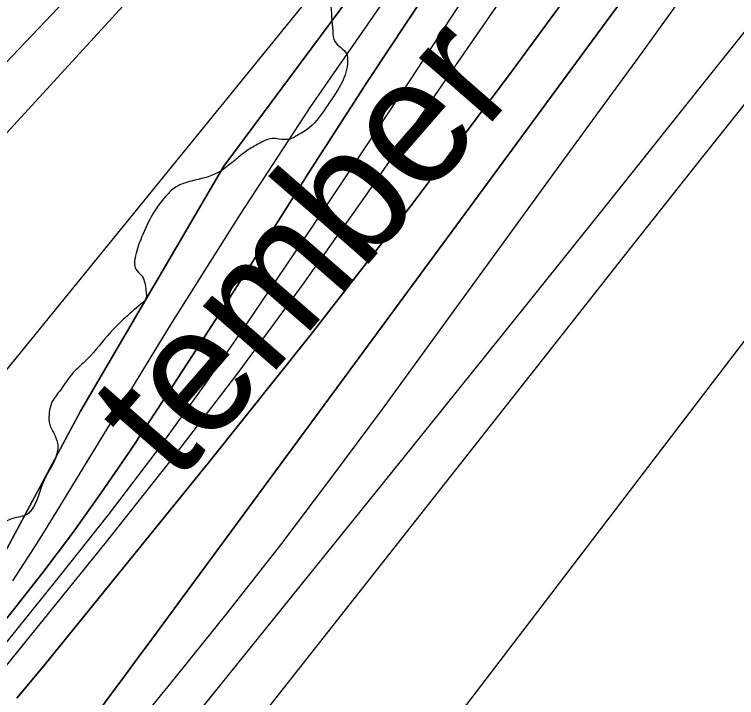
# Model space of a CAD drawing. Extents: x 3361039 to 3398939, y 576572 to 602007.
# Drawn here: x 3384549.2 to 3385022.9, y 597244.7 to 597692.7 of the extents above; entities that cross this region are included whole.
import ezdxf

# ---------------------------------------------------------------- set-up
doc = ezdxf.new("R2010")
doc.units = 0
for name, color, linetype in [('V-RIVR-EDGE', 7, 'Continuous'), ('V-RIVR-IDEN', 7, 'Continuous'), ('V-TOPO-DPTH', 7, 'Continuous'), ('V-TOPO-MAJR', 7, 'Continuous'), ('V-TOPO-MINR', 7, 'Continuous'), ('V-TOPO-WATR', 7, 'Continuous')]:
    doc.layers.add(name, color=color, linetype=linetype)

msp = doc.modelspace()

# ---------------------------------------------------------------- linework, layer by layer
at = {"layer": 'V-RIVR-EDGE'}
msp.add_spline([(3385319.86, 599617.15), (3385311.39, 599591.95), (3385309.54, 599580.62), (3385310.59, 599561.97), (3385309.8, 599540.04), (3385308.68, 599529.81), (3385307.52, 599501.66), (3385304.54, 599481.93), (3385297.17, 599457.09), (3385296.76, 599438.82), (3385298.14, 599405.91), (3385297.68, 599368.63), (3385295.77, 599332.81), (3385287.26, 599291.52), (3385284.63, 599264.11), (3385282.72, 599231.95), (3385283.32, 599178.94), (3385278.73, 599095.25), (3385275.01, 599070.76), (3385273.84, 599040.43), (3385273.03, 599006.07), (3385269.62, 598960.75), (3385265.86, 598917.99), (3385263.63, 598902.64), (3385261.39, 598885.1), (3385260.29, 598881.08), (3385260.27, 598873.4), (3385266.07, 598855.48), (3385266.05, 598847.07), (3385265.66, 598835.74), (3385265.62, 598820.02), (3385266.69, 598810.15), (3385270.68, 598798.07), (3385270.66, 598787.11), (3385270.21, 598755.31), (3385266.83, 598719.86), (3385263.83, 598689.16), (3385264.17, 598678.19), (3385267.07, 598668.68), (3385269.62, 598665.38), (3385269.61, 598659.53), (3385260.07, 598643.47), (3385251.63, 598631.8), (3385249.4, 598618.64), (3385248.27, 598602.93), (3385245.65, 598579.9), (3385243.81, 598574.42), (3385238.3, 598564.93), (3385233.54, 598559.1), (3385232.43, 598554.35), (3385230.94, 598543.02), (3385228.32, 598518.17), (3385228.63, 598496.97), (3385228.23, 598484.17), (3385221.26, 598470.3), (3385216.12, 598462.64), (3385209.51, 598451.32), (3385204, 598441.46), (3385200.7, 598435.99), (3385196.66, 598426.86), (3385194.08, 598419.56), (3385195.47, 598392.5), (3385191.41, 598375.7), (3385185.53, 598362.19), (3385174.52, 598344.3), (3385170.86, 598341.02), (3385151.07, 598321.69), (3385142.28, 598314.41), (3385135.68, 598306.75), (3385131.27, 598296.16), (3385129.05, 598288.12), (3385126.47, 598277.89), (3385127.53, 598264.36), (3385129.31, 598245.71), (3385125.6, 598223.79), (3385121.16, 598200.41), (3385126.63, 598197.1), (3385126.62, 598193.08), (3385120.36, 598174.82), (3385117.8, 598173.73), (3385103.9, 598168.28), (3385087.43, 598162.11), (3385067.66, 598146.44), (3385054.45, 598126.36), (3385045.25, 598101.53), (3385041.89, 598073.76), (3385035.63, 598055.13), (3385018.38, 598028.12), (3385003.34, 598008.42), (3384987.56, 597982.14), (3384972.52, 597960.61), (3384967.01, 597952.21), (3384958.55, 597929.94), (3384948.63, 597908.39), (3384939.08, 597890.87), (3384932.49, 597887.96), (3384925.16, 597879.21), (3384919.66, 597871.55), (3384916.34, 597859.12), (3384911.12, 597818.56), (3384903.77, 597803.96), (3384893.15, 597793.38), (3384877.04, 597782.82), (3384864.22, 597774.45), (3384852.5, 597763.14), (3384846.64, 597759.87), (3384841.87, 597754.4), (3384836.75, 597752.22), (3384831.26, 597751.13), (3384825.42, 597751.15), (3384821.02, 597748.96), (3384808.57, 597737.3), (3384797.56, 597723.07), (3384783.29, 597717.62), (3384768.67, 597716.56), (3384763.55, 597714.38), (3384758.06, 597711.47), (3384756.58, 597707.45), (3384756.57, 597700.14), (3384757.98, 597681.86), (3384759.43, 597674.91), (3384767.08, 597666.85), (3384767.8, 597662.1), (3384764.11, 597648.21), (3384754.94, 597633.61), (3384742.47, 597618.29), (3384735.15, 597613.56), (3384730.03, 597611.01), (3384722.72, 597611.03), (3384718.33, 597611.41), (3384713.57, 597609.96), (3384708.45, 597607.41), (3384700.76, 597602.68), (3384682.45, 597588.83), (3384665.26, 597583.39), (3384655.38, 597579.76), (3384649.52, 597574.66), (3384639.98, 597561.89), (3384632.63, 597546.55), (3384628.58, 597534.5), (3384628.92, 597525.72), (3384632.93, 597520.96), (3384635.47, 597511.82), (3384635.46, 597506.33), (3384632.16, 597502.69), (3384610.17, 597481.9), (3384595.14, 597464.76), (3384587.81, 597457.83), (3384578.65, 597445.43), (3384573.51, 597437.76), (3384572.03, 597431.55), (3384572.02, 597425.34), (3384577.46, 597411.43), (3384577.45, 597406.32), (3384568.63, 597387.33), (3384559.44, 597366.52), (3384558.34, 597365.42), (3384549.56, 597362.52), (3384541.15, 597358.88), (3384528.33, 597350.87), (3384500.11, 597319.87), (3384474.46, 597295.08), (3384441.5, 597273.59), (3384418.07, 597259.03), (3384397.58, 597248.11), (3384366.82, 597225.89), (3384340.8, 597201.83), (3384306.01, 597173.77), (3384286.58, 597152.98), (3384263.48, 597126.35), (3384241.84, 597096.06), (3384215.09, 597069.81), (3384190.92, 597052.69), (3384183.61, 597050.51), (3384172.27, 597049.81), (3384159.85, 597052.04), (3384147.8, 597056.09), (3384140.85, 597056.83), (3384133.18, 597056.49), (3384126.59, 597053.58), (3384115.61, 597048.12), (3384093.62, 597026.61), (3384081.16, 597014.21), (3384070.52, 596998.52), (3384058.39, 596970.04), (3384050.65, 596943.37), (3384045.12, 596924.74), (3384039.6, 596909.77), (3384031.17, 596902.11), (3384022.38, 596896.29), (3384002.63, 596888.66), (3383996.41, 596886.85), (3383978.08, 596865.69), (3383967.8, 596848.9), (3383957.89, 596831.01), (3383942.86, 596814.6), (3383926.37, 596800.38), (3383906.6, 596785.81), (3383874.35, 596755.55), (3383858.96, 596737.68), (3383839.52, 596713.23), (3383821.19, 596692.08), (3383808.37, 596681.87), (3383788.98, 596672.05), (3383779.83, 596671.34), (3383773.61, 596669.16), (3383762.27, 596664.81), (3383749.45, 596651.68), (3383732.57, 596626.13), (3383706.17, 596595.49), (3383686.38, 596574.7), (3383681.61, 596567.77), (3383672.43, 596549.15), (3383669.49, 596544.04), (3383657.04, 596537.49), (3383644.61, 596534.6), (3383640.58, 596532.41), (3383632.88, 596521.1), (3383623.7, 596505.04), (3383610.87, 596491.18), (3383602.45, 596484.99), (3383599.16, 596484.26), (3383594.41, 596485.37), (3383574.99, 596469.7), (3383560.34, 596456.94), (3383544.59, 596441.99), (3383533.98, 596440.92), (3383517.17, 596443.52), (3383504.02, 596447.58), (3383494.15, 596447.6), (3383486.11, 596446.53), (3383468.91, 596437.79), (3383449.5, 596423.22), (3383441.06, 596412.64), (3383427.5, 596398.78), (3383422, 596391.85), (3383417.6, 596385.28), (3383416.13, 596380.53), (3383414.28, 596373.23), (3383414.26, 596363.72), (3383418.21, 596338.49), (3383422.21, 596326.42), (3383429.48, 596311.05), (3383433.47, 596299.7), (3383431.98, 596289.11), (3383422.08, 596275.97), (3383408.15, 596260.29), (3383387.63, 596240.23), (3383367.12, 596223.83), (3383352.47, 596212.54), (3383337.46, 596204.53), (3383311.84, 596191.8), (3383284.04, 596182), (3383274.15, 596173.98), (3383259.49, 596158.3), (3383244.45, 596137.87), (3383231.23, 596114.51), (3383201.89, 596074), (3383183.56, 596053.21), (3383176.59, 596045.92), (3383169.63, 596037.16), (3383154.96, 596017.82), (3383136.61, 595991.18), (3383123.42, 595975.13), (3383109.14, 595966.03), (3383090.1, 595956.57), (3383070.72, 595951.14), (3383044.39, 595947.18), (3383011.84, 595942.14), (3382982.59, 595939.29), (3382960.64, 595934.23), (3382941.62, 595928.06), (3382928.81, 595919.69), (3382906.1, 595901.83), (3382880.1, 595885.81), (3382857.4, 595868.32), (3382833.23, 595852.29), (3382824.44, 595844.64), (3382818.2, 595833.69), (3382810.14, 595827.13), (3382799.89, 595821.31), (3382776.11, 595812.23), (3382746.08, 595790.37), (3382726.29, 595771.77), (3382717.85, 595757.9), (3382716.37, 595752.42), (3382716.35, 595740.73), (3382715.58, 595726.11), (3382711.89, 595711.49), (3382701.96, 595688.12), (3382682.89, 595664.41), (3382657.61, 595639.98), (3382621.72, 595611.92), (3382590.94, 595585.31), (3382557.62, 595562), (3382515.51, 595531.4), (3382468.28, 595501.9), (3382399.07, 595451.63), (3382354.76, 595420.3), (3382329.85, 595402.09), (3382312.28, 595391.53), (3382279.35, 595376.99), (3382250.06, 595361.71), (3382227.75, 595354.82), (3382194.09, 595344.3), (3382150.18, 595326.5), (3382116.16, 595314.88), (3382080.66, 595299.25), (3382061.26, 595288.33), (3382039.67, 595281.08), (3382015.9, 595274.56), (3381988.82, 595263.66), (3381924.8, 595242.25), (3381888.21, 595229.54), (3381851.64, 595223.78), (3381811.79, 595222.79), (3381786.93, 595221.02), (3381761.33, 595213.77), (3381741.93, 595206.14), (3381717.04, 595193.05), (3381692.87, 595175.19), (3381667.97, 595156.98), (3381621.11, 595130.04), (3381567.31, 595103.13), (3381511.32, 595078.41), (3381469.97, 595060.6), (3381438.13, 595044.23), (3381400.81, 595031.52), (3381367.52, 595022.47), (3381328.03, 595016.35), (3381309.02, 595017.13), (3381273.58, 595022.33), (3381264.44, 595022.36), (3381246.52, 595019.48), (3381219.45, 595012.23), (3381174.48, 595010.88), (3381152.92, 595011.67), (3381127.69, 595010.63), (3381092.59, 595005.97), (3381064.44, 595003.48), (3381034.8, 594994.05), (3381008.82, 594981.32), (3380980.63, 594964.57), (3380946.57, 594940.89), (3380922.03, 594921.22), (3380915.8, 594913.55), (3380913.22, 594905.88), (3380904.43, 594898.96), (3380882.83, 594884.39), (3380865.62, 594873.83), (3380856.48, 594871.3), (3380842.94, 594868.41), (3380834.89, 594864.04), (3380818.77, 594848.36), (3380800.46, 594836.34), (3380772.28, 594821.43), (3380760.93, 594817.07), (3380757.27, 594813.06), (3380750.68, 594808.32), (3380738.23, 594802.14), (3380723.6, 594798.88), (3380707.16, 594800.38), (3380694.73, 594802.24), (3380689.62, 594805.18), (3380685.26, 594813.6), (3380685.27, 594820.54), (3380683.83, 594829.69), (3380676.2, 594844.69), (3380655.78, 594865.21), (3380634.98, 594880.62), (3380615.26, 594889.44), (3380601.01, 594894.23), (3380590.78, 594893.16), (3380583.47, 594895.37), (3380575.81, 594899.77), (3380572.16, 594902.34), (3380566.32, 594907.47), (3380560.09, 594900.54), (3380548.73, 594890.7), (3380542.5, 594883.77), (3380535.89, 594871.72), (3380534.04, 594860.4), (3380532.56, 594853.46), (3380527.41, 594843.96), (3380512.75, 594827.19), (3380501.02, 594811.86), (3380491.1, 594793.61), (3380468.36, 594761.13), (3380453.69, 594741.06), (3380439.04, 594729.77), (3380420, 594719.94), (3380389.99, 594704.66), (3380353.4, 594689.04), (3380320.11, 594680.71), (3380292.66, 594665.06), (3380267.77, 594652.33), (3380251.3, 594646.15), (3380229.71, 594635.61), (3380197.13, 594617.41), (3380178.83, 594608.68), (3380146.63, 594596.7), (3380094.32, 594580.74), (3380046.39, 594564.41), (3380003.58, 594547.34), (3379965.9, 594536.83), (3379941.4, 594531.41), (3379928.97, 594529.98), (3379910.31, 594526), (3379887.27, 594519.48), (3379863.14, 594517.34), (3379841.92, 594512.64), (3379826.55, 594505.37), (3379800.92, 594489.35), (3379772.01, 594474.07), (3379738.35, 594464.28), (3379722.62, 594458.84), (3379694.08, 594446.48), (3379674.68, 594438.85), (3379654.94, 594434.88), (3379623.86, 594432.03), (3379592.04, 594427.36), (3379570.47, 594423.76), (3379542.66, 594414.69), (3379515.96, 594407.44), (3379503.51, 594401.26), (3379489.97, 594395.08), (3379466.93, 594388.55), (3379430.71, 594377.31), (3379379.12, 594357.7), (3379353.14, 594348.26), (3379334.85, 594343.55), (3379316.19, 594335.92), (3379302.28, 594329.01), (3379279.22, 594316.27), (3379263.85, 594306.44), (3379246.65, 594300.27), (3379225.06, 594290.82), (3379184.8, 594269.72), (3379153.33, 594255.9), (3379134.65, 594244.62), (3379112.32, 594230.05), (3379083.75, 594208.55), (3379059.6, 594196.19), (3379026.66, 594179.09), (3379000.68, 594170.38), (3378975.43, 594159.84), (3378928.93, 594130.34), (3378879.51, 594101.22), (3378845.83, 594079.01), (3378832.64, 594069.17), (3378785.43, 594044.8), (3378733.45, 594018.24), (3378688.06, 593992.4), (3378659.89, 593980.77), (3378638.65, 593968.39), (3378601.3, 593940.7), (3378552.59, 593903.54), (3378520.01, 593884.24), (3378468.39, 593853.67), (3378415.32, 593828.21), (3378382.75, 593811.84), (3378354.19, 593794), (3378320.86, 593766.3), (3378294.47, 593738.58), (3378277.62, 593725.1), (3378246.16, 593714.21), (3378222.01, 593708.06), (3378198.61, 593704.09), (3378184.71, 593700.84), (3378170.43, 593691.73), (3378149.19, 593676.07), (3378110.36, 593643.63), (3378072.65, 593618.5), (3378039.32, 593594.46), (3377997.95, 593566.78), (3377967.92, 593544.92), (3377933.49, 593516.13), (3377904.2, 593497.19), (3377862.83, 593473.9), (3377818.54, 593450.61), (3377791.08, 593430.94), (3377768.73, 593412.72), (3377749.67, 593388.64), (3377728.03, 593361.64), (3377695.07, 593334.31), (3377661.36, 593305.88), (3377617.78, 593271.26), (3377586.63, 593241.72), (3377549.65, 593215.13), (3377484.1, 593167.77), (3377437.59, 593133.53), (3377406.08, 593106.19), (3377382.27, 593085.04), (3377318.84, 593008.07), (3377284.74, 592967.94), (3377215.47, 592893.91), (3377171.11, 592842.48), (3377138.85, 592804.17), (3377088.65, 592754.95), (3377046.13, 592708.26), (3376960.03, 592629.88), (3376947.21, 592616.39), (3376906.35, 592574.91)], degree=3, dxfattribs=at)
at = {"layer": 'V-TOPO-DPTH'}
for points in [[(3384550.83, 597244.2), (3384568.5, 597265.44), (3384677.25, 597399.47), (3384743.78, 597482.93), (3384809.33, 597567.13), (3384873.41, 597652.45), (3384936.53, 597738.52), (3385048.7, 597894.31), (3385054.95, 597903.07), (3385061.15, 597911.87), (3385067.27, 597920.72), (3385073.34, 597929.61), (3385353.4, 598616.62), (3385367.52, 598644.11), (3385441.44, 599377.41), (3385425.94, 599970.95), (3385411.5, 600196.44)], [(3385411.5, 600196.44), (3385425.94, 599970.95), (3385441.44, 599377.41), (3385367.52, 598644.11), (3385353.4, 598616.62), (3385073.34, 597929.61), (3385067.27, 597920.72), (3385061.15, 597911.87), (3385054.95, 597903.07), (3385048.7, 597894.31), (3384936.53, 597738.52), (3384873.41, 597652.45), (3384809.33, 597567.13), (3384743.78, 597482.93), (3384677.25, 597399.47), (3384568.5, 597265.44), (3384550.83, 597244.2)], [(3384603.45, 597234.45), (3384612.42, 597246.57), (3384621.39, 597258.7), (3384630.34, 597270.84), (3384639.29, 597282.98), (3384853.36, 597573.82), (3384892.31, 597626.7), (3384931.28, 597679.57), (3384970.28, 597732.42), (3385009.3, 597785.25), (3385054.72, 597846.71), (3385070.95, 597868.87), (3385087.07, 597891.12), (3385363.14, 598590.25), (3385370.57, 598605.02), (3385556.66, 599323.63), (3385552.19, 599329.11), (3385551.82, 599329.65), (3385551.15, 599332.83), (3385551.14, 599334.18), (3385487.19, 600005.87), (3385481.81, 600023.22), (3385459.86, 600196.57)], [(3385459.86, 600196.57), (3385481.81, 600023.22), (3385487.19, 600005.87), (3385551.14, 599334.18), (3385551.15, 599332.83), (3385551.82, 599329.65), (3385552.19, 599329.11), (3385556.66, 599323.63), (3385370.57, 598605.02), (3385363.14, 598590.25), (3385087.07, 597891.12), (3385070.95, 597868.87), (3385054.72, 597846.71), (3385009.3, 597785.25), (3384970.28, 597732.42), (3384931.28, 597679.57), (3384892.31, 597626.7), (3384853.36, 597573.82), (3384639.29, 597282.98), (3384630.34, 597270.84), (3384621.39, 597258.7), (3384612.42, 597246.57), (3384603.45, 597234.45)], [(3383824.76, 596767.83), (3384348.85, 597404.02), (3384350.19, 597405.5), (3384352.9, 597408.42), (3384354.27, 597409.86), (3384369.62, 597425.8), (3384378.65, 597435.24), (3384387.62, 597444.72), (3384396.53, 597454.27), (3384405.39, 597463.86), (3384892.53, 597995.59), (3384905.52, 598010.77), (3384917.78, 598026.47), (3384928.96, 598042.97), (3385025.33, 598212.43), (3385115.63, 598374.02), (3385142.37, 598419.75), (3385266.43, 598676.87), (3385299.83, 599432.35), (3385304.41, 599445.88), (3385308.26, 599459.63), (3385311.63, 599473.53), (3385302.71, 600053.41)], [(3384438.7, 597214.88), (3384476.25, 597248.85), (3384492.46, 597264.98), (3384501, 597274.33), (3384530.91, 597317.68), (3384592.49, 597432.47), (3384686.55, 597593.15), (3384807, 597755.47), (3384960.74, 597951.77), (3384976.97, 597973.01), (3384985.51, 597985.76), (3384996.63, 598004.47), (3385093.32, 598201.76), (3385229.4, 598483.24), (3385282.45, 598590.38)], [(3385282.45, 598590.38), (3385229.4, 598483.24), (3385093.32, 598201.76), (3384996.63, 598004.47), (3384985.51, 597985.76), (3384976.97, 597973.01), (3384960.74, 597951.77), (3384807, 597755.47), (3384686.55, 597593.15), (3384592.49, 597432.47), (3384530.91, 597317.68), (3384501, 597274.33), (3384492.46, 597264.98), (3384476.25, 597248.85), (3384438.7, 597214.88)], [(3385314.1, 598583.06), (3385050.23, 597981.3), (3385038.55, 597960.25), (3385026.51, 597939.42), (3385013.91, 597918.91), (3385000.96, 597898.62), (3384987.69, 597878.53), (3384974.37, 597858.46), (3384960.98, 597838.44), (3384947.54, 597818.45), (3384942.32, 597810.73), (3384926.2, 597786.93), (3384910.03, 597763.17), (3384893.78, 597739.46), (3384877.47, 597715.78), (3384779.25, 597573.61), (3384738.31, 597515.79), (3384696.51, 597458.6), (3384653.43, 597402.38), (3384609.48, 597346.81), (3384542.85, 597264.49), (3384531.4, 597250.71), (3384519.71, 597237.14)], [(3385314.1, 598583.06), (3385050.23, 597981.3), (3385038.55, 597960.25), (3385026.51, 597939.42), (3385013.91, 597918.91), (3385000.96, 597898.62), (3384987.69, 597878.53), (3384974.37, 597858.46), (3384960.98, 597838.44), (3384947.54, 597818.45), (3384942.32, 597810.73), (3384926.2, 597786.93), (3384910.03, 597763.17), (3384893.78, 597739.46), (3384877.47, 597715.78), (3384779.25, 597573.61), (3384738.31, 597515.79), (3384696.51, 597458.6), (3384653.43, 597402.38), (3384609.48, 597346.81), (3384542.85, 597264.49), (3384531.4, 597250.71), (3384519.71, 597237.14)], [(3384495.49, 597238.97), (3384501.13, 597244.93), (3384506.65, 597250.98), (3384512, 597257.19), (3384517.25, 597263.49), (3384547.74, 597301.17), (3384567.78, 597326.65), (3384587.33, 597352.5), (3384606.14, 597378.89), (3384624.45, 597405.64), (3384627.47, 597410.19), (3384646.83, 597439.55), (3384666.05, 597469), (3384685.07, 597498.58), (3384703.96, 597528.24), (3384742.35, 597588.98), (3384780.85, 597648.73), (3384820.05, 597708.01), (3384860.29, 597766.58), (3384901.22, 597824.69), (3384974.73, 597927.12), (3384986.78, 597944.4), (3384998.51, 597961.89), (3385009.77, 597979.68)], [(3385009.77, 597979.68), (3384998.51, 597961.89), (3384986.78, 597944.4), (3384974.73, 597927.12), (3384901.22, 597824.69), (3384860.29, 597766.58), (3384820.05, 597708.01), (3384780.85, 597648.73), (3384742.35, 597588.98), (3384703.96, 597528.24), (3384685.07, 597498.58), (3384666.05, 597469), (3384646.83, 597439.55), (3384627.47, 597410.19), (3384624.45, 597405.64), (3384606.14, 597378.89), (3384587.33, 597352.5), (3384567.78, 597326.65), (3384547.74, 597301.17), (3384517.25, 597263.49), (3384512, 597257.19), (3384506.65, 597250.98), (3384501.13, 597244.93), (3384495.49, 597238.97)]]:
    msp.add_lwpolyline(points, dxfattribs=at)
at = {"layer": 'V-TOPO-MAJR'}
msp.add_lwpolyline([(3385213.55, 597997.07), (3385178.44, 597956.27), (3385120.21, 597884.44), (3385115.38, 597878.4), (3385110.6, 597872.32), (3385105.89, 597866.18), (3385101.24, 597860), (3385083.13, 597835.63), (3385069.5, 597817.22), (3385055.91, 597798.77), (3385042.38, 597780.27), (3385028.9, 597761.74), (3385008.4, 597733.44), (3384984.7, 597700.75), (3384960.97, 597668.07), (3384937.22, 597635.41), (3384913.45, 597602.76), (3384790.42, 597433.89), (3384757.28, 597389.17), (3384723.66, 597344.82), (3384689.32, 597301.03), (3384654.5, 597257.6), (3384601.31, 597192.37)], dxfattribs=at)
at = {"layer": 'V-TOPO-MINR'}
for points in [[(3385411.5, 600196.44), (3385425.94, 599970.95), (3385441.44, 599377.41), (3385367.52, 598644.11), (3385353.4, 598616.62), (3385073.34, 597929.61), (3385067.27, 597920.72), (3385061.15, 597911.87), (3385054.95, 597903.07), (3385048.7, 597894.31), (3384936.53, 597738.52), (3384873.41, 597652.45), (3384809.33, 597567.13), (3384743.78, 597482.93), (3384677.25, 597399.47), (3384568.5, 597265.44), (3384550.83, 597244.2)], [(3384603.45, 597234.45), (3384612.42, 597246.57), (3384621.39, 597258.7), (3384630.34, 597270.84), (3384639.29, 597282.98), (3384853.36, 597573.82), (3384892.31, 597626.7), (3384931.28, 597679.57), (3384970.28, 597732.42), (3385009.3, 597785.25), (3385054.72, 597846.71), (3385070.95, 597868.87), (3385087.07, 597891.12), (3385363.14, 598590.25), (3385370.57, 598605.02), (3385556.66, 599323.63), (3385552.19, 599329.11), (3385551.82, 599329.65), (3385551.15, 599332.83), (3385551.14, 599334.18), (3385487.19, 600005.87), (3385481.81, 600023.22), (3385459.86, 600196.57)], [(3385302.71, 600053.41), (3385311.63, 599473.53), (3385308.26, 599459.63), (3385304.41, 599445.88), (3385299.83, 599432.35), (3385266.43, 598676.87), (3385142.37, 598419.75), (3385115.63, 598374.02), (3385025.33, 598212.43), (3384928.96, 598042.97), (3384917.78, 598026.47), (3384905.52, 598010.77), (3384892.53, 597995.59), (3384405.39, 597463.86), (3384396.53, 597454.27), (3384387.62, 597444.72), (3384378.65, 597435.24), (3384369.62, 597425.8), (3384354.27, 597409.86), (3384352.9, 597408.42), (3384350.19, 597405.5), (3384348.85, 597404.02), (3383824.76, 596767.83)], [(3385282.31, 600021.83), (3385299.08, 599467.23), (3385243.36, 598700.57), (3385239.27, 598686.72), (3385234.49, 598673.14), (3385228.69, 598659.97), (3385222.19, 598647.08), (3384911.39, 598066.39), (3384903.88, 598053.18), (3384900.7, 598047.99), (3384897.3, 598042.96), (3384893.58, 598038.16), (3384889.64, 598033.52), (3384809.15, 597944.85), (3384764.64, 597896.15), (3384719.89, 597847.66), (3384674.8, 597799.5), (3384629.48, 597751.55), (3384353.63, 597461.73), (3384339.82, 597447.13), (3384326.07, 597432.47), (3384312.4, 597417.74), (3384298.8, 597402.94), (3383821.34, 596873.06)], [(3385314.1, 598583.06), (3385050.23, 597981.3), (3385038.55, 597960.25), (3385026.51, 597939.42), (3385013.91, 597918.91), (3385000.96, 597898.62), (3384987.69, 597878.53), (3384974.37, 597858.46), (3384960.98, 597838.44), (3384947.54, 597818.45), (3384942.32, 597810.73), (3384926.2, 597786.93), (3384910.03, 597763.17), (3384893.78, 597739.46), (3384877.47, 597715.78), (3384779.25, 597573.61), (3384738.31, 597515.79), (3384696.51, 597458.6), (3384653.43, 597402.38), (3384609.48, 597346.81), (3384542.85, 597264.49), (3384531.4, 597250.71), (3384519.71, 597237.14)], [(3385301.18, 598578.3), (3385040.84, 598002.05), (3385026.11, 597976.83), (3385010.93, 597951.88), (3384995.09, 597927.34), (3384978.81, 597903.08), (3384954.22, 597867.48), (3384925.48, 597825.53), (3384896.95, 597783.42), (3384868.75, 597741.1), (3384840.76, 597698.64), (3384838.61, 597695.36), (3384809.61, 597651.22), (3384780.46, 597607.17), (3384751.1, 597563.27), (3384721.59, 597519.46), (3384701.54, 597489.85), (3384672.05, 597447.47), (3384641.85, 597405.61), (3384610.58, 597364.54), (3384578.61, 597323.99), (3384530.05, 597263.99), (3384521.7, 597253.95), (3384513.18, 597244.06)], [(3385342.54, 598023.65), (3385196.59, 597880.67), (3385175.33, 597859.06), (3385154.61, 597836.95), (3385134.72, 597814.11), (3385115.38, 597790.76), (3385001.44, 597648), (3384935.34, 597565.31), (3384869.16, 597482.68), (3384802.85, 597400.14), (3384736.47, 597317.68), (3384637.45, 597194.87)], [(3384995.65, 597982.23), (3384987.93, 597970.4), (3384979.9, 597958.79), (3384971.65, 597947.32), (3384841.69, 597771.7), (3384791.9, 597702.5), (3384743.38, 597632.45), (3384696.74, 597561.13), (3384651.36, 597488.97), (3384576.31, 597366), (3384569.35, 597354.71), (3384562.32, 597343.46), (3384555.2, 597332.28), (3384548.01, 597321.13)], [(3384967.2, 597980.17), (3384527.92, 597440.34), (3384512.22, 597421.07), (3384496.5, 597401.82), (3384480.74, 597382.59), (3384464.97, 597363.38), (3384440.95, 597334.18), (3384437.12, 597329.63), (3384433.21, 597325.15), (3384429.2, 597320.76), (3384425.11, 597316.44), (3384380.32, 597270.17), (3384353.75, 597242.79)], [(3385009.77, 597979.68), (3384998.51, 597961.89), (3384986.78, 597944.4), (3384974.73, 597927.12), (3384901.22, 597824.69), (3384860.29, 597766.58), (3384820.05, 597708.01), (3384780.85, 597648.73), (3384742.35, 597588.98), (3384703.96, 597528.24), (3384685.07, 597498.58), (3384666.05, 597469), (3384646.83, 597439.55), (3384627.47, 597410.19), (3384624.45, 597405.64), (3384606.14, 597378.89), (3384587.33, 597352.5), (3384567.78, 597326.65), (3384547.74, 597301.17), (3384517.25, 597263.49), (3384512, 597257.19), (3384506.65, 597250.98), (3384501.13, 597244.93), (3384495.49, 597238.97)], [(3385029.64, 597635.79), (3384993.03, 597589.76), (3384956.52, 597543.64), (3384653.88, 597159.94)], [(3385039.73, 597493.91), (3384998.51, 597439.86), (3384714.39, 597068.11)]]:
    msp.add_lwpolyline(points, dxfattribs=at)
at = {"layer": 'V-TOPO-WATR'}
msp.add_lwpolyline([(3384438.7, 597214.88), (3384476.25, 597248.85), (3384492.46, 597264.98), (3384501, 597274.33), (3384530.91, 597317.68), (3384592.49, 597432.47), (3384686.55, 597593.15), (3384807, 597755.47), (3384960.74, 597951.77), (3384976.97, 597973.01), (3384985.51, 597985.76), (3384996.63, 598004.47), (3385093.32, 598201.76), (3385229.4, 598483.24), (3385282.45, 598590.38)], dxfattribs=at)

# ---------------------------------------------------------------- texts
at = {"layer": 'V-RIVR-IDEN'}
msp.add_text('tember', height=83, rotation=48.9471, dxfattribs=at).set_placement((3384655.18, 597384.11))

doc.saveas('drawing.dxf')
